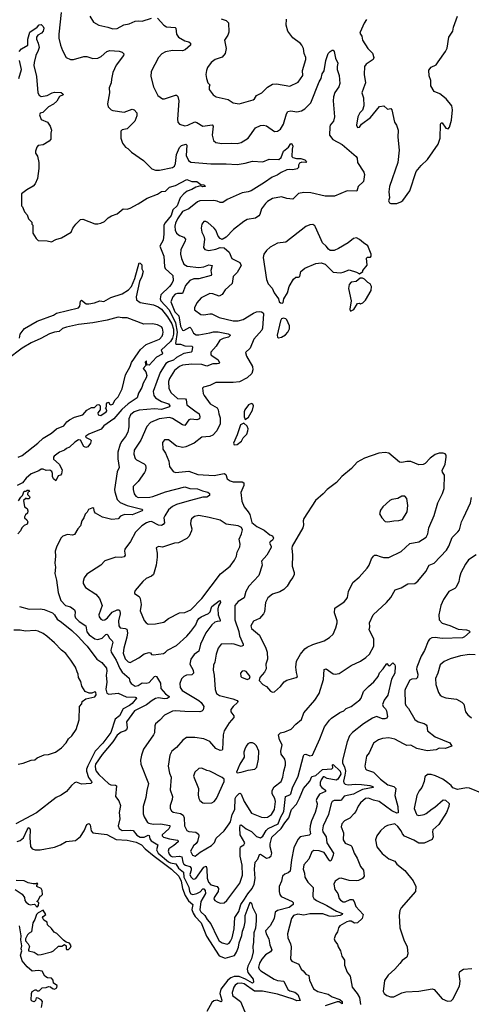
# Model space of a CAD drawing. Extents: x 2087054 to 2277909, y 548907 to 753496.
# Tile 416 of 444: x 2218571 to 2223043, y 703477 to 713229. Entities that reach past the tile are written whole.
import ezdxf

# ---------------------------------------------------------------- set-up
doc = ezdxf.new("R2010")
doc.units = 0

msp = doc.modelspace()

# ---------------------------------------------------------------- linework, layer by layer
at = {"layer": '0CON20XD'}
for points in [[(2218981.5, 713298.5), (2218957.9, 713085), (2218959.1, 713045), (2218975.6, 712975), (2218994.3, 712925), (2219032.5, 712855), (2219075, 712833.1), (2219105, 712835.6), (2219205.5, 712865.5), (2219235, 712864.4), (2219295, 712845.7), (2219345, 712846.9), (2219378.6, 712865), (2219435, 712912.5), (2219465, 712924.5), (2219555, 712918.6), (2219585.7, 712905.7), (2219601.7, 712891.7), (2219600, 712875), (2219525, 712777.5), (2219494.2, 712705), (2219480.3, 712639.7), (2219476.9, 712605), (2219456, 712555), (2219461.2, 712505), (2219440, 712395), (2219447, 712367), (2219476.1, 712336.1), (2219495, 712328), (2219605, 712312.9), (2219685, 712343.8), (2219705, 712336.2), (2219732, 712305), (2219732, 712275), (2219710, 712225), (2219635, 712149.2), (2219585, 712138), (2219572.5, 712125), (2219572.5, 712055), (2219590, 712005), (2219620, 711965), (2219643, 711953), (2219677, 711917), (2219796.7, 711835), (2219881.3, 711751.3), (2219915, 711738.6), (2219955, 711737.8), (2220085, 711764.4), (2220102.6, 711777.4), (2220113.8, 711805), (2220124.7, 711895), (2220155, 711961.9), (2220175, 711982.3), (2220215, 711994.3), (2220225.6, 711985), (2220219.6, 711885), (2220242.5, 711835), (2220265, 711818.1), (2220465, 711799.5), (2220615, 711800.7), (2220725, 711794.5), (2220805, 711807.1), (2220875, 711827.1), (2220978.3, 711821.7), (2221041.7, 711848.3), (2221136.5, 711843.5), (2221160, 711865), (2221184.4, 711925), (2221233.3, 711965), (2221255, 712003.3), (2221265, 711998.8), (2221276.2, 711975), (2221269.2, 711945), (2221266.7, 711875), (2221276.7, 711865), (2221313.4, 711853.4), (2221355, 711852.5), (2221395, 711841.2), (2221412.5, 711825), (2221405, 711813.8), (2221365, 711816.2), (2221343.2, 711806.8), (2221332.1, 711787.9), (2221331.4, 711765), (2221317.8, 711752.2), (2221275, 711741.3), (2221245, 711746.2), (2221215, 711740.9), (2221160.8, 711715), (2221122.1, 711687.9), (2221071.7, 711668.3), (2220995.8, 711615), (2220862, 711535), (2220833, 711523), (2220775.6, 711514.4), (2220625, 711447.9), (2220582.2, 711417.8), (2220555, 711416.9), (2220525, 711432.3), (2220495, 711438), (2220355, 711435.4), (2220331.4, 711425), (2220245, 711355.6), (2220185, 711328.2), (2220135, 711257.3), (2220113.5, 711215), (2220105.9, 711185), (2220111.1, 711145), (2220125.4, 711115), (2220152.4, 711092.4), (2220197.5, 711075), (2220212.2, 711055), (2220209.1, 711035), (2220166.1, 710953.9), (2220163.9, 710905), (2220173.1, 710863.1), (2220195, 710808.6), (2220228.1, 710788.1), (2220345, 710774.8), (2220395, 710781.2), (2220445, 710801.8), (2220476, 710795), (2220463.3, 710745), (2220469.6, 710705), (2220466, 710694), (2220345, 710660.8), (2220295, 710661.5), (2220256.2, 710645), (2220213.3, 710595), (2220185, 710516.5), (2220135, 710518.2), (2220110.5, 710509.5), (2220086.2, 710485), (2220067.1, 710435), (2220106.3, 710335), (2220146.4, 710295), (2220164, 710194), (2220182.9, 710152.9), (2220195, 710151.1), (2220255, 710183.3), (2220270.5, 710170.5), (2220293, 710123), (2220317.6, 710107.6), (2220346.5, 710106.5), (2220454.3, 710125.7), (2220491.8, 710138.2), (2220535, 710137.7), (2220637.1, 710117.1), (2220658, 710105), (2220639.2, 710085), (2220587.6, 710072.4), (2220554.1, 710055.9), (2220515.4, 709994.6), (2220464.2, 709935), (2220462.5, 709915), (2220468, 709905), (2220531.7, 709861.7), (2220550, 709835), (2220546.7, 709825), (2220525, 709819.1), (2220485, 709819.6), (2220425, 709798.5), (2220375, 709812), (2220275, 709817.8), (2220183.1, 709806.9), (2220155, 709794.6), (2220105, 709753.5), (2220055, 709675.6), (2220044.7, 709645), (2220046.9, 709575), (2220072, 709532), (2220135.3, 709475.3), (2220214.1, 709474.1), (2220220.8, 709465), (2220227.7, 709415), (2220306.9, 709355)], [(2218567.5, 712915), (2218589.2, 712940.8), (2218651.2, 712975), (2218653.1, 713035), (2218673.4, 713106.6), (2218743.3, 713155), (2218765, 713177.5), (2218785, 713180), (2218805, 713162.5), (2218810, 713145), (2218804.4, 713115), (2218786.9, 713095), (2218752, 713075), (2218737.5, 713055), (2218737.1, 713035), (2218755.7, 712995), (2218762.7, 712952.7), (2218755.4, 712925), (2218730, 712875), (2218713.1, 712805), (2218712.5, 712775), (2218737.1, 712665), (2218751.4, 712505), (2218765, 712481.2), (2218785, 712469.2), (2218845, 712477.5), (2218893.8, 712505), (2218915, 712510.4), (2218983.6, 712506.4), (2219000, 712495), (2219002.5, 712485), (2218965, 712466.7), (2218939.7, 712420.3), (2218906.3, 712393.7), (2218855, 712365.7), (2218821.8, 712328.2), (2218799.3, 712310.7), (2218775, 712303.3), (2218768.8, 712285), (2218785, 712240), (2218847.5, 712215), (2218873.8, 712175), (2218886.2, 712135), (2218880, 712105), (2218880, 712045), (2218862, 712025), (2218805, 711990.6), (2218755, 711981.2), (2218740, 711965), (2218727.5, 711925), (2218728.3, 711908.3), (2218746.4, 711876.4), (2218761.2, 711815), (2218761.2, 711755), (2218748, 711655), (2218725.7, 711604.3), (2218705, 711581.2), (2218642.5, 711545), (2218590, 711505), (2218590, 711385), (2218600, 711375), (2218620, 711325), (2218647, 711297), (2218660, 711255), (2218690, 711225), (2218690, 711205), (2218700, 711195), (2218700, 711115), (2218735, 711060), (2218755, 711042.5), (2218845, 711040), (2218885, 711030), (2218927.8, 711052.2), (2218985, 711067.9), (2219082, 711125), (2219098.8, 711165), (2219128, 711205), (2219175, 711251.2), (2219195, 711252), (2219315, 711206.9), (2219345, 711205.6), (2219375.5, 711214.5), (2219411.1, 711228.9), (2219448, 711265), (2219481.2, 711285), (2219535, 711304.3), (2219595, 711356), (2219635, 711352.5), (2219665, 711362.9), (2219745, 711404.5), (2219835, 711461.9), (2219935, 711499.2), (2219975, 711525.7), (2220015, 711529.4), (2220055, 711571.2), (2220115, 711585.8), (2220225, 711645.6), (2220276.1, 711626.1), (2220325, 711626), (2220365, 711597.5), (2220395, 711592), (2220405.7, 711585), (2220406.2, 711575), (2220385.5, 711574.5), (2220362.9, 711582.9), (2220315, 711570.7), (2220275, 711545.4), (2220229.1, 711530.9), (2220195.2, 711504.8), (2220160, 711465), (2220131.3, 711385), (2220088.6, 711345), (2220070.5, 711290.5), (2220011.7, 711218.3), (2219999.3, 711195), (2219999.2, 711105), (2219990.9, 711045), (2219960, 710985), (2219997.5, 710885), (2220004.5, 710785), (2220011.9, 710765), (2220087.5, 710695), (2220090.8, 710645), (2220077.3, 710615), (2220054.1, 710585), (2219968, 710502), (2219961.1, 710465), (2219970, 710445), (2220051, 710355), (2220115.2, 710225.2), (2220129.7, 710135), (2220115, 710020.8), (2220125, 710013.8), (2220165, 710015.4), (2220205, 709998.3), (2220278.1, 709995), (2220283.9, 709985), (2220276.5, 709943.5), (2220270, 709935), (2220253.3, 709933.3), (2220195, 709922.6), (2220125, 709882.9), (2220092.8, 709857.2), (2220045, 709840.2), (2220017, 709823), (2219963.9, 709735), (2219927.9, 709645), (2219893.8, 709545), (2219901.2, 709505), (2219916.7, 709485), (2219975, 709448.1), (2220045, 709424.6), (2220059.2, 709405), (2220053.3, 709395), (2219975, 709367.8), (2219905, 709374), (2219755, 709361.8), (2219705.7, 709345), (2219667.3, 709315), (2219653.1, 709275), (2219651.5, 709195), (2219640.9, 709145), (2219619.3, 709100.7), (2219581.2, 709055), (2219564.8, 709025.2), (2219544.7, 708945), (2219541.7, 708878.3), (2219555.8, 708795), (2219537.9, 708752.1), (2219510.4, 708575), (2219511.9, 708551.9), (2219535.6, 708475), (2219565.8, 708445.8), (2219635, 708417.3), (2219782, 708382), (2219787.5, 708375), (2219783.8, 708365), (2219685, 708325.8), (2219610.6, 708329.4), (2219570.2, 708309.8), (2219545, 708284.2), (2219485, 708279.5), (2219392.6, 708302.6), (2219322.5, 708342.5), (2219312.5, 708355), (2219306.4, 708386.4), (2219295, 708392.5), (2219285, 708390), (2219253.6, 708376.4), (2219239.3, 708350.7), (2219219.3, 708330.7), (2219206.2, 708295), (2219186.7, 708265), (2219173.8, 708215), (2219146.7, 708185), (2219115, 708130), (2219095, 708122.5), (2219045, 708131.4), (2218998, 708115), (2218980, 708095), (2218934.2, 708005), (2218923.8, 707965), (2218926.2, 707915), (2218918.8, 707845), (2218926.2, 707805), (2218920, 707745), (2218937.3, 707677.3), (2218951.5, 707555), (2218977.4, 707477.4), (2219024.3, 707425), (2219075, 707414.4), (2219115, 707384), (2219122.2, 707365), (2219118.1, 707325), (2219124.4, 707305), (2219158.9, 707268.9), (2219225.4, 707225), (2219236.3, 707165), (2219257.7, 707135), (2219315, 707097.5), (2219345, 707091.3), (2219387.7, 707102.3), (2219425, 707137.8), (2219435, 707141.4), (2219444.5, 707134.5), (2219458.9, 707105), (2219488, 707078), (2219494, 707065), (2219474.1, 706985), (2219475.9, 706965), (2219526.8, 706885), (2219564.3, 706804.3), (2219585, 706766.1), (2219655, 706705.7), (2219662.7, 706675), (2219675, 706655.7), (2219715, 706628.9), (2219743.8, 706635), (2219785, 706659.6), (2219825, 706658), (2219852.5, 706665), (2219905, 706723.3), (2219915, 706727.8), (2219925, 706723.1), (2219965, 706656), (2219968.4, 706605), (2220015, 706551.1), (2220052.9, 706525), (2220051.7, 706518.3), (2220031.2, 706505), (2220005, 706500.6), (2219945, 706510.9), (2219915, 706504.7), (2219883, 706487), (2219828.5, 706441.5), (2219707.7, 706385), (2219629.1, 706275), (2219635.4, 706214.6), (2219628.6, 706195), (2219615.3, 706184.7), (2219575, 706171.3), (2219535, 706141.4), (2219492.7, 706077.3), (2219388.5, 705951.5), (2219323.4, 705855), (2219317.9, 705835), (2219320.6, 705805), (2219328.7, 705785), (2219355, 705751.5), (2219455, 705661.5), (2219475, 705651.5), (2219518.6, 705648.6), (2219529.5, 705639.5), (2219520, 705535), (2219553.2, 705493.2), (2219569.4, 705445), (2219555.6, 705375), (2219563.5, 705315), (2219547.8, 705245), (2219555, 705219.2), (2219585, 705199.3), (2219665, 705201.7), (2219695, 705196.6), (2219731, 705151), (2219765, 705132.2), (2219805, 705132), (2219845, 705152.1), (2219855, 705149.2), (2219860.7, 705115), (2219872.4, 705095), (2219940.8, 705055), (2219924.8, 705005.2), (2219942, 704975), (2220045, 704888.4), (2220065, 704878.5), (2220118.3, 704868.3), (2220143.7, 704823.7), (2220191.7, 704785), (2220195.8, 704735), (2220246.4, 704636.4), (2220253, 704595), (2220265, 704572.4), (2220285, 704562.9), (2220325, 704574.4), (2220358, 704592), (2220385, 704621.5), (2220395, 704621.5), (2220408.6, 704605), (2220410.9, 704575), (2220364.8, 704495), (2220353.9, 704413.9), (2220365, 704392.5), (2220405.8, 704355.8), (2220428.6, 704315), (2220463.7, 704273.7), (2220525, 704140.5), (2220546.9, 704105), (2220575, 704083.9), (2220625, 704073.9), (2220646.7, 704083.3), (2220659.2, 704100.8), (2220675.3, 704135), (2220694.7, 704225), (2220702.9, 704335), (2220739.7, 704395), (2220761.2, 704465), (2220796.9, 704516.9), (2220829.4, 704570.6), (2220874.3, 704625), (2220893.9, 704665), (2220903.3, 704723.3), (2220896.1, 704815), (2220902.1, 704885), (2220927.8, 704915), (2220945, 704960), (2220955, 704964.2), (2221015, 704925.3), (2221040.6, 704929.4), (2221062.4, 704947.6), (2221069.3, 704975), (2221051.8, 705035), (2221049.9, 705065), (2221068.5, 705131.5), (2221161.1, 705218.9), (2221195, 705275.3), (2221236.3, 705323.7), (2221263.1, 705406.9), (2221310.9, 705459.1), (2221342.4, 705517.6), (2221380.5, 705615), (2221443, 705687), (2221465, 705734.2), (2221505, 705743.1), (2221571.1, 705801.1), (2221661.4, 705808.6), (2221671.2, 705818.8), (2221670, 705850), (2221675, 705852.5), (2221745, 705785.3), (2221750.3, 705755), (2221720.5, 705705), (2221705, 705696.9), (2221615, 705714.3), (2221585, 705730), (2221575, 705728.6), (2221555, 705699.4), (2221545.6, 705674.4), (2221547.8, 705645), (2221563.8, 705623.8), (2221598, 705598), (2221598.2, 705585), (2221541, 705559), (2221512.6, 705515), (2221508.2, 705495), (2221516.4, 705465), (2221514.5, 705435), (2221498.2, 705375), (2221460.9, 705295), (2221447, 705243), (2221445.2, 705205.2), (2221451.9, 705165), (2221438.1, 705151.9), (2221348, 705135), (2221325, 705108.6), (2221285.8, 705025), (2221261.3, 704908.7), (2221248.8, 704795), (2221229.1, 704779.1), (2221195, 704765.9), (2221174.7, 704745), (2221164.7, 704695.3), (2221141.8, 704645), (2221141.2, 704595), (2221147.3, 704565), (2221160.6, 704545), (2221268.8, 704495), (2221278, 704485), (2221278, 704465), (2221238.1, 704435), (2221124.8, 704405.2), (2221102.3, 704387.7), (2221092.3, 704325), (2221051.7, 704255), (2221004.6, 704205), (2221010.7, 704175), (2221038.5, 704125), (2221049.2, 704065), (2221067.8, 704015), (2221055, 703997.5), (2221005, 703966.2), (2220968.7, 703925), (2220945.4, 703885), (2220935.5, 703845), (2220941.1, 703825), (2220958.3, 703808.3), (2221091.9, 703725), (2221125, 703712.2), (2221185.3, 703705.3), (2221225, 703624.4), (2221245, 703609.6), (2221295, 703597.3), (2221324, 703575), (2221348.8, 703515), (2221315, 703509.6), (2221277.5, 703527.5), (2221125, 703578.6), (2220975, 703606.2), (2220895, 703605.2), (2220795, 703679.1), (2220763.3, 703686.7), (2220726.4, 703683.6), (2220705, 703666.7), (2220692.1, 703645), (2220674.6, 703595), (2220680, 703565), (2220756.7, 703505), (2220800.5, 703400.5)], [(2219266.7, 713265), (2219302.5, 713205), (2219355, 713173.8), (2219445.7, 713155.7), (2219495, 713137.1), (2219535, 713143.1), (2219603.4, 713176.6), (2219655, 713188.6), (2219715, 713214), (2219745, 713218.8), (2219785, 713213.3), (2219875, 713244.2)], [(2219935, 713243.8), (2220000, 713175), (2220025, 713157.5), (2220110.5, 713150.5), (2220116.2, 713145), (2220122.9, 713085), (2220142.5, 713055), (2220205, 713020.8), (2220245, 713008.8), (2220263.3, 712995), (2220261.2, 712975), (2220208.9, 712931.1), (2220185, 712921.9), (2220085, 712924.4), (2220015, 712911.9), (2219978.7, 712891.3), (2219944.5, 712855.5), (2219872.5, 712715), (2219868.8, 712665), (2219895.8, 712565), (2219937.7, 712477.7), (2219984.1, 712444.1), (2220005, 712444.2), (2220115, 712480.8), (2220125, 712480.8), (2220138.7, 712468.7), (2220145.6, 712425.6), (2220134.2, 712245), (2220138.8, 712215), (2220153.3, 712195), (2220205, 712178), (2220235, 712184), (2220305, 712215.7), (2220325, 712210.6), (2220385.5, 712175.5), (2220477.9, 712187.9), (2220485.6, 712175), (2220477.1, 712085), (2220491.7, 712031.7), (2220515, 712012.9), (2220573.2, 712003.2), (2220665, 712006.9), (2220725, 712001.9), (2220765, 712012.2), (2220834.6, 712055.4), (2220905, 712156.9), (2220955, 712180), (2220985, 712183.5), (2221015, 712177.8), (2221095, 712122.5), (2221125, 712124.3), (2221155, 712142.9), (2221184.2, 712194.2), (2221212.6, 712297.4), (2221225, 712318), (2221254.4, 712325.6), (2221315, 712314.5), (2221361.2, 712325), (2221395.7, 712345), (2221455.6, 712405), (2221535, 712613.3), (2221555.6, 712645), (2221567.2, 712692.8), (2221585, 712723.3), (2221602.2, 712825), (2221625, 712893.3), (2221644, 712915), (2221665, 712927.5), (2221675, 712927.5), (2221683.9, 712913.9), (2221698.3, 712848.3), (2221723, 712797), (2221714.1, 712765.9), (2221713.9, 712736.1), (2221734.2, 712675), (2221741.7, 712598.3), (2221730.8, 712565), (2221692.6, 712507.4), (2221677.8, 712465), (2221674, 712424), (2221688.6, 712265), (2221676.9, 712225), (2221645.8, 712185), (2221640.9, 712169.1), (2221639.4, 712085), (2221672.2, 712042.2), (2221765, 711991.8), (2221903.8, 711875), (2221913, 711857), (2221916.7, 711815), (2221978.3, 711718.3), (2221985.8, 711695), (2221975, 711627.5), (2221922.1, 711577.9), (2221908, 711532), (2221814.1, 711534.1), (2221687.5, 711482.5), (2221595, 711481.5), (2221455, 711512.3), (2221385, 711518.2), (2221333.3, 711506.7), (2221275, 711450), (2221215, 711457.5), (2221164.3, 711474.3), (2221075, 711458.6), (2221025, 711429.2), (2221005, 711408), (2220967.1, 711355), (2220950.5, 711299.5), (2220940, 711285), (2220905, 711262.2), (2220825, 711249.2), (2220789.1, 711230.9), (2220687.9, 711152.1), (2220615, 711073.3), (2220575, 711052.5), (2220555, 711060), (2220535.7, 711085.7), (2220514.2, 711145), (2220498, 711165), (2220435, 711218.8), (2220415, 711228.8), (2220395, 711228.8), (2220375, 711202.5), (2220367.1, 711165), (2220374.1, 711125.9), (2220394.4, 711085), (2220400, 711055), (2220391.7, 710971.7), (2220404.1, 710954.1), (2220445.7, 710944.3), (2220515, 710956), (2220555, 710972), (2220595, 710968.8), (2220646.3, 710926.3), (2220672.9, 710865), (2220750.6, 710825), (2220762.9, 710795), (2220724.1, 710725.9), (2220685.6, 710684.4), (2220674.4, 710615.6), (2220605, 710553.3), (2220574.6, 710505.4), (2220545, 710491.1), (2220485, 710513.1), (2220455, 710515.7), (2220367.6, 710472.4), (2220325.5, 710424.5), (2220303.8, 710375), (2220303.8, 710355), (2220365, 710309.5), (2220394.4, 710305.6), (2220455, 710316.9), (2220475, 710314.4), (2220545, 710277.5), (2220685, 710244.5), (2220735, 710244.6), (2220785, 710258.8), (2220885, 710322.9), (2220915, 710333.8), (2220945, 710338.9), (2220965, 710335.6), (2220982, 710325), (2220986.7, 710315), (2220974.7, 710175), (2220968.2, 710155), (2220888.2, 710065), (2220851.9, 709975), (2220808.8, 709931.2), (2220818.5, 709895), (2220877.1, 709795), (2220879.6, 709760.4), (2220868.6, 709725), (2220825, 709681.2), (2220748.9, 709641.1), (2220683.9, 709633.9), (2220515, 709636.9), (2220455, 709606.5), (2220390, 709590), (2220380.8, 709579.2), (2220387.3, 709527.3), (2220396.8, 709506.8), (2220458.1, 709425), (2220525, 709382.9), (2220535.5, 709365), (2220543.7, 709323.7), (2220556.9, 709286.9), (2220555.4, 709225), (2220523.1, 709156.9), (2220485, 709113.6), (2220455, 709101.5), (2220375.4, 709094.6), (2220300, 709035), (2220215, 708997.1), (2220187.9, 708992.1), (2220124.3, 709004.3), (2220045, 709066), (2220006.4, 709066.4), (2219985, 709040), (2219988.8, 708975), (2220014, 708934), (2220046.6, 708856.6), (2220055.8, 708805), (2220091.2, 708755), (2220112.5, 708742.5), (2220245, 708755.6), (2220335, 708725.6), (2220497.2, 708712.8), (2220595, 708734.4), (2220613.4, 708723.4), (2220625, 708680.8), (2220655, 708660), (2220685, 708651.1), (2220775, 708650), (2220790.8, 708640.8), (2220790, 708615), (2220759.5, 708545), (2220771, 708461), (2220793.3, 708403.3), (2220835, 708355.7), (2220849.5, 708329.5), (2220868.8, 708248.8), (2220918, 708208), (2220993.6, 708173.6), (2221047, 708127), (2221075, 708117.5), (2221085.8, 708095), (2221075.8, 708074.2), (2221052.3, 708057.7), (2221046.2, 708045), (2221062, 708015), (2221059.7, 708000.3), (2221018.8, 707925), (2220964.4, 707865), (2220971.2, 707825), (2220940, 707725), (2220840.6, 707619.4), (2220811.8, 707565), (2220795, 707504), (2220734.1, 707465.9), (2220701.4, 707425), (2220701.2, 707285), (2220740.2, 707170.2)], [(2220565, 713238.6), (2220615, 713220), (2220638.5, 713198.5), (2220643.5, 713106.5), (2220631.9, 713075), (2220600, 713025), (2220617.3, 712945), (2220606.5, 712895), (2220575, 712858), (2220506.7, 712835), (2220466.2, 712805), (2220430, 712755), (2220420.8, 712725), (2220415.8, 712685), (2220420.8, 712645), (2220433.3, 712605), (2220452.5, 712585), (2220445.8, 712564.2), (2220447.3, 712537.3), (2220486.7, 712485), (2220515.6, 712465.6), (2220635, 712438.8), (2220685, 712406.7), (2220745, 712396), (2220882.5, 712435), (2220897.5, 712445), (2220915, 712476.7), (2220967.5, 712505), (2221025, 712560), (2221075, 712588.8), (2221115, 712593.8), (2221245, 712569.2), (2221329.5, 712610.5), (2221375.8, 712675), (2221370, 712725), (2221404.4, 712835), (2221405.5, 712855), (2221389.4, 712895), (2221381.4, 712945), (2221366.4, 712976.4), (2221352.4, 712992.4), (2221275, 713047.5), (2221227.1, 713115), (2221208.6, 713175), (2221214.2, 713235)], [(2222005, 713230), (2221981.2, 713195), (2221942.9, 713105), (2221940.8, 713095), (2221958, 713065), (2221964.3, 713025), (2222018.1, 712945), (2222065.9, 712895.9), (2222078.2, 712855), (2222070, 712835), (2222000.6, 712789.4), (2221984.3, 712765), (2221981.1, 712685), (2221994.4, 712605), (2221975, 712551.2), (2221958.1, 712505), (2221975.8, 712455), (2221980, 712375), (2221965, 712332.5), (2221938.8, 712305), (2221920.8, 712265), (2221906.2, 712185), (2221915, 712160), (2221936.7, 712165), (2221956.1, 712193.9), (2222045, 712261.2), (2222135, 712370.6), (2222176.4, 712376.4), (2222213, 712343), (2222245, 712350), (2222256.4, 712336.4), (2222281.2, 712215), (2222303.3, 712185), (2222320, 712135), (2222316.2, 712065), (2222328, 711935), (2222314.2, 711815.8), (2222233.4, 711576.6), (2222227.1, 711525), (2222232, 711465), (2222224.1, 711434.1), (2222232.5, 711415), (2222245, 711406.7), (2222305, 711408.8), (2222345, 711423.8), (2222365, 711437.5), (2222433.3, 711535), (2222498.1, 711725), (2222545, 711784.2), (2222608.6, 711845), (2222715.4, 711994.6), (2222734.6, 712055.4), (2222736.7, 712195), (2222745, 712206.7), (2222755, 712206.7), (2222791.4, 712155), (2222815, 712146.2), (2222826.7, 712165), (2222847.5, 712235), (2222856.9, 712335), (2222849.2, 712375), (2222795.6, 712445.6), (2222730, 712495), (2222675, 712518), (2222642.9, 712575), (2222642.1, 712625), (2222625, 712672.5), (2222621.2, 712728.8), (2222645, 712757.5), (2222695, 712782.5), (2222715, 712812.5), (2222785.8, 712914.2), (2222802.3, 712947.7), (2222820.8, 713055), (2222861.2, 713115), (2222866, 713155), (2222905.8, 713265)], [(2218563.8, 712645), (2218590, 712735), (2218570.8, 712825)], [(2221175, 710422.5), (2221181.7, 710428.3), (2221186.7, 710465), (2221222.9, 710525), (2221238.9, 710585), (2221282.2, 710657.8), (2221305, 710680), (2221330.7, 710679.3), (2221343.9, 710686.1), (2221354, 710735), (2221395, 710769.2), (2221505, 710814), (2221555, 710819.2), (2221595, 710806), (2221610, 710795), (2221675, 710728.8), (2221747.7, 710722.3), (2221775, 710726.7), (2221835, 710752.5), (2221905, 710727.5), (2221935, 710710), (2221970, 710735), (2221970, 710745), (2222011.7, 710798.3), (2222005, 710867.5), (2222015, 710876.2), (2222045, 710877.5), (2222050, 710885), (2222050, 710905), (2222019.3, 710989.3), (2221975, 711017.5), (2221935, 711052.5), (2221905, 711066.7), (2221875, 711062.5), (2221822.5, 711017.5), (2221727.9, 710962.1), (2221683.9, 710943.9), (2221644.1, 710944.1), (2221627.5, 710955), (2221606.7, 710985), (2221569.5, 711019.5), (2221501.2, 711175), (2221495, 711186.7), (2221475, 711198.8), (2221445, 711196.2), (2221405, 711178.8), (2221205, 711026.2), (2221124.2, 711015.8), (2221050, 710975), (2221015.8, 710944.2), (2220987.5, 710905), (2220982, 710875), (2221014, 710655), (2221031.7, 710611.7), (2221069.7, 710569.7), (2221092, 710525), (2221134, 710465), (2221142, 710435), (2221155, 710424), (2221175, 710422.5)], [(2218570, 710075), (2218577.5, 710115), (2218606.2, 710155), (2218620.3, 710169.7), (2218745, 710243.1), (2218905, 710302.2), (2218937.2, 710322.8), (2219155, 710375.8), (2219167.8, 710392.2), (2219175, 710442.5), (2219185, 710452), (2219231.2, 710415), (2219255, 710413.6), (2219312.5, 710425), (2219363.9, 710443.9), (2219405, 710436.2), (2219475, 710475.7), (2219585, 710511.9), (2219647.4, 710552.6), (2219678.2, 710585), (2219710.5, 710665), (2219755, 710820), (2219765, 710818.8), (2219780.8, 710800.8), (2219780.7, 710760.7), (2219793.9, 710733.9), (2219780.8, 710685), (2219757.5, 710635), (2219723.5, 710485), (2219728.1, 710455), (2219765, 710427.1), (2219895, 710404.7), (2219943.3, 710385), (2219975, 710362.1), (2220035, 710285.3), (2220076.8, 710215), (2220093.7, 710165), (2220095.1, 710115), (2220085, 710075.3), (2220065, 710040.2), (2219970.8, 709955), (2219984.4, 709925), (2219982.5, 709915), (2219925.3, 709884.7), (2219855, 709807.5), (2219831.7, 709811.7), (2219828.3, 709848.3), (2219815, 709837.5), (2219820, 709805), (2219792.5, 709775), (2219821.7, 709741.7), (2219828.8, 709705), (2219825, 709682.5), (2219792.3, 709627.7), (2219782, 709585), (2219749.1, 709530.9), (2219732.9, 709485), (2219645.5, 709425), (2219581.1, 709368.9), (2219504.1, 709275), (2219404.6, 709205.4), (2219376.9, 709173.1), (2219257.5, 709125), (2219226.2, 709105), (2219222.3, 709092.3), (2219270.7, 709070.7), (2219279.3, 709059.3), (2219272.5, 709035), (2219245, 708997.5), (2219227, 708993), (2219205, 709000), (2219174.1, 709064.1), (2219155, 709067.3), (2219116, 709045), (2219064.5, 708995.5), (2219035, 708982), (2219016.4, 708963.6), (2218964.3, 708945), (2218913.1, 708905), (2218906, 708895), (2218906.7, 708875), (2218963.3, 708825), (2218991.7, 708771.7), (2218985, 708730), (2218975, 708718.8), (2218950.7, 708709.3), (2218928.3, 708661.7), (2218905, 708680), (2218897.5, 708705), (2218897.5, 708735), (2218888.8, 708755), (2218868.2, 708768.2), (2218835, 708762.9), (2218805, 708777.3), (2218785, 708777.9), (2218759.4, 708760.6), (2218685, 708729.1), (2218635, 708688.9), (2218600, 708640), (2218545, 708616.8)], [(2221855, 710344), (2221880.5, 710359.5), (2221915, 710417.5), (2221935, 710420), (2221947, 710413), (2221970, 710425), (2221995, 710450), (2222050, 710545), (2222055.9, 710585.9), (2222043, 710613), (2222017, 710627), (2221985, 710660), (2221965, 710670), (2221941.7, 710668.3), (2221903.9, 710636.1), (2221855, 710629.4), (2221832.5, 710605), (2221827.8, 710565), (2221851.8, 710445), (2221840.3, 710360.3), (2221845, 710346.7), (2221855, 710344)], [(2218555.8, 708895), (2218595, 708913.3), (2218750.8, 709035), (2218805, 709085.6), (2218885.5, 709134.5), (2218935, 709176.2), (2219007.5, 709205), (2219036.7, 709245), (2219065, 709266.2), (2219115, 709292.5), (2219196.1, 709313.9), (2219235, 709362.5), (2219283, 709387), (2219311.7, 709388.3), (2219337, 709413), (2219355, 709417.5), (2219367.5, 709405), (2219367.5, 709365), (2219346.7, 709335), (2219347.5, 709315), (2219375, 709309.4), (2219427.1, 709345), (2219433.8, 709355), (2219432.5, 709372.5), (2219420, 709385), (2219430, 709395), (2219430, 709425), (2219441.7, 709438.3), (2219455, 709440), (2219461.7, 709421.7), (2219473.3, 709413.3), (2219495, 709422), (2219515.7, 709464.3), (2219545, 709492), (2219585, 709573.3), (2219618.2, 709711.8), (2219665, 709794.2), (2219677.7, 709832.3), (2219745, 709930), (2219768.2, 709961.8), (2219825, 710010.8), (2219956.9, 710065), (2219981.9, 710095), (2219990, 710115), (2219993.1, 710135), (2219984.4, 710174.4), (2219975, 710187.5), (2219936.9, 710206.9), (2219885, 710215.7), (2219801.7, 710211.7), (2219635, 710276.2), (2219585, 710275.7), (2219545, 710283.2), (2219438.1, 710251.9), (2219296.6, 710226.6), (2219155, 710210), (2219035, 710183.5), (2218995, 710168.9), (2218960.8, 710139.2), (2218915, 710133.3), (2218865, 710117.5), (2218779.4, 710070.6), (2218685, 710027.1), (2218595, 709974.1), (2218295, 709751.8)], [(2221135, 710076.7), (2221165, 710083.8), (2221201.7, 710108.3), (2221226.4, 710133.6), (2221243, 710167), (2221243.3, 710195), (2221216.2, 710255), (2221205, 710266.7), (2221185, 710273.3), (2221165, 710266.7), (2221155, 710246.7), (2221120.8, 710105), (2221123.3, 710085), (2221135, 710076.7)], [(2220805, 709270), (2220836.4, 709293.6), (2220875, 709360), (2220886.7, 709405), (2220879.3, 709419.3), (2220866.7, 709426.7), (2220837, 709413), (2220800, 709365), (2220793.3, 709345), (2220793.3, 709295), (2220805, 709270)], [(2220306.9, 709355), (2220347.3, 709325), (2220355.6, 709294.4), (2220353.3, 709276.7), (2220325, 709266.2), (2220265, 709270.9), (2220245, 709266.2), (2220205, 709209.4), (2220185, 709214.5), (2220085, 709279.6), (2220055, 709287.8), (2219953, 709277), (2219865, 709239.4), (2219828.9, 709201.1), (2219770, 709065), (2219705, 708966), (2219702.5, 708925), (2219714, 708884), (2219729.1, 708869.1), (2219805, 708828.5), (2219816.7, 708815), (2219821.8, 708795), (2219817.9, 708765), (2219808.2, 708745), (2219744.1, 708655.9), (2219695.7, 708605), (2219695.7, 708575), (2219705.8, 708534.2), (2219719.8, 708509.8), (2219745, 708497.7), (2219859.7, 708499.7), (2219891.2, 708505), (2220015, 708553.4), (2220205, 708601.4), (2220256.3, 708586.3), (2220332.9, 708582.9), (2220380.9, 708560.9), (2220435, 708547.7), (2220451.4, 708535), (2220450, 708515), (2220425, 708500), (2220385, 708499.1), (2220225, 708457.7), (2220125, 708427.1), (2220085, 708407.5), (2220046.4, 708375), (2220007.3, 708315), (2219999.5, 708295), (2220004.4, 708245.6), (2219992.7, 708227.3), (2219975, 708218.5), (2219945, 708221.3), (2219875, 708257.1), (2219855, 708256.4), (2219826, 708244), (2219780, 708215), (2219717.6, 708152.4), (2219669.1, 708060.9), (2219611.1, 707985), (2219607.5, 707965), (2219614.4, 707925), (2219605, 707908.6), (2219575, 707900.5), (2219523.4, 707906.6), (2219415, 707870), (2219375, 707825.8), (2219235, 707735.8), (2219209.7, 707700.3), (2219198.6, 707665), (2219200, 707645), (2219223.7, 707603.7), (2219325, 707540), (2219362.9, 707495), (2219386.9, 707425), (2219354.3, 707335), (2219358.6, 707315), (2219375, 707292.5), (2219395, 707281.4), (2219415, 707284.5), (2219441.8, 707305), (2219487.8, 707362.2), (2219535, 707383.3), (2219553.8, 707383.8), (2219564.4, 707375), (2219565.4, 707345), (2219549.7, 707275), (2219553.8, 707225), (2219566.1, 707206.1), (2219615, 707199.1), (2219630.6, 707190.6), (2219639.4, 707155), (2219633.8, 707113.8), (2219602.3, 707005), (2219596.9, 706955), (2219615, 706897.1), (2219645, 706868.6), (2219665, 706863.6), (2219751.9, 706908.1), (2219805, 706948.1), (2219855, 706960), (2219865, 706957.5), (2219875, 706941.2), (2219895, 706937.5), (2219995, 706951.3), (2220015, 706962.9), (2220035, 706985.5), (2220125, 707028.9), (2220225, 707122.9), (2220265, 707169.6), (2220315.9, 707234.1), (2220328.3, 707271.7), (2220345, 707296.4), (2220369.4, 707315), (2220441.9, 707348.1), (2220455.9, 707364.1), (2220475, 707418.1), (2220545, 707472.7), (2220556.4, 707476.4), (2220560, 707455), (2220538.3, 707421.7), (2220531.6, 707395), (2220537.3, 707335), (2220557.6, 707282.4), (2220555, 707273.1), (2220525, 707269.6), (2220505, 707261.9), (2220474, 707236), (2220415, 707154.6), (2220360.2, 707045), (2220346.1, 706975), (2220297.3, 706942.7), (2220265.9, 706895), (2220254.7, 706845), (2220290.4, 706785), (2220291.2, 706755), (2220275, 706739.6), (2220223.8, 706736.2), (2220195.4, 706724.6), (2220175, 706700), (2220158.6, 706655), (2220161.9, 706615), (2220180, 706585), (2220345, 706485.9), (2220367.7, 706465), (2220393.5, 706425), (2220387.9, 706392.1), (2220375, 706380), (2220355, 706374.4), (2220205, 706376.7), (2220115, 706384.5), (2220085, 706380.5), (2220005, 706341.1), (2219958.8, 706291.2), (2219916, 706255), (2219909.2, 706235), (2219905.5, 706165), (2219897.8, 706145), (2219798.6, 706005), (2219775.8, 705945), (2219768, 705895), (2219772, 705855), (2219847, 705663), (2219830, 705595), (2219821.4, 705525), (2219794.4, 705435), (2219793.2, 705363.2), (2219802.2, 705332.2), (2219837.9, 705277.9), (2219849.6, 705269.6), (2219892.2, 705262.2), (2219965, 705264.4), (2220057.6, 705247.6), (2220059.6, 705235), (2220048.6, 705215), (2219983.4, 705156.6), (2219981.5, 705145), (2219995, 705133.5), (2220056, 705116), (2220135, 705103.5), (2220142.1, 705095), (2220139.3, 705085), (2220098, 705048), (2220049.3, 705015), (2220042.9, 704995), (2220050.7, 704965), (2220065, 704946.9), (2220085, 704937.4), (2220155, 704945.2), (2220177.9, 704937.9), (2220185.5, 704885.5), (2220196.2, 704866.2), (2220213.4, 704853.4), (2220255, 704840.8), (2220269.6, 704825), (2220269.4, 704805), (2220255, 704763.3), (2220265, 704737.9), (2220285, 704719.6), (2220295, 704715.4), (2220315, 704722.1), (2220395, 704834.4), (2220416.2, 704846.2), (2220425.7, 704815.7), (2220428.3, 704725), (2220441.3, 704685), (2220465, 704659.5), (2220525, 704642.3), (2220540, 704625), (2220537.1, 704592.9), (2220495.8, 704535), (2220495, 704522.5), (2220505, 704506.2), (2220525, 704491.2), (2220557.7, 704477.7), (2220595, 704482), (2220620.8, 704505), (2220750, 704675), (2220778.8, 704755), (2220775.4, 704855), (2220768.8, 704885), (2220754.4, 704945), (2220752.9, 705015), (2220756.9, 705035), (2220792.2, 705057.8), (2220799.1, 705075), (2220755.3, 705155), (2220750, 705225), (2220755, 705252), (2220765, 705254.2), (2220813.3, 705213.3), (2220867.1, 705187.1), (2220915, 705137.1), (2220955, 705126.2), (2220979.6, 705140.4), (2221012.4, 705197.6), (2221031.7, 705218.3), (2221130.8, 705265), (2221153.6, 705326.4), (2221187.4, 705385), (2221203.1, 705535), (2221245, 705550.6), (2221255, 705560), (2221270.9, 705619.1), (2221329.3, 705735), (2221381.5, 705938.5), (2221388.1, 705951.9), (2221406.2, 705955), (2221445, 705939.1), (2221470, 705945), (2221543, 706105), (2221588.4, 706225), (2221637.6, 706292.4), (2221657.9, 706312.1), (2221742.2, 706367.8), (2221780, 706385), (2221805, 706405.8), (2221855, 706426.2), (2221937.6, 706492.4), (2221950.9, 706509.1), (2221975.8, 706574.2), (2222025, 706625.6), (2222079.3, 706670.7), (2222120.5, 706725), (2222135, 706760), (2222170.6, 706799.4), (2222205, 706852.5), (2222221.7, 706831.7), (2222235, 706830), (2222265, 706860), (2222285, 706840), (2222289.2, 706825), (2222285.6, 706755), (2222254.2, 706695.8), (2222215, 706538.8), (2222180.7, 706489.3), (2222163.1, 706445), (2222169.2, 706425), (2222192.8, 706402.8), (2222202.2, 706385), (2222214.1, 706325.9), (2222208, 706312), (2222185.7, 706304.3), (2222165, 706305.7), (2222105, 706327.8), (2222065, 706311.8), (2221973.9, 706256.1), (2221865, 706170), (2221837.5, 706135), (2221815.4, 706075), (2221766.2, 705895), (2221768.8, 705865), (2221787.1, 705827.1), (2221795.7, 705785.7), (2221792.3, 705745), (2221776.7, 705686.7), (2221780.5, 705670.5), (2221795, 705657.1), (2221825, 705648.9), (2221895, 705657.5), (2221955, 705655.2), (2222037.5, 705645), (2222069.2, 705635), (2222070, 705625), (2221965, 705604.8), (2221912.1, 705577.9), (2221875, 705558.8), (2221785, 705539.1), (2221755, 705499.4), (2221745.4, 705494.6), (2221683.6, 705496.4), (2221665.8, 705484.2), (2221655.3, 705464.8), (2221627.5, 705355), (2221575.3, 705245), (2221568, 705205), (2221572.7, 705185), (2221606.9, 705135), (2221613.9, 705075), (2221676.9, 704975), (2221676.6, 704955), (2221655, 704901.2), (2221645, 704895.8), (2221635, 704904.2), (2221585, 704979.1), (2221535, 704996.5), (2221485, 705000.6), (2221463.3, 704986.7), (2221435.5, 704915), (2221385, 704858.8), (2221379.1, 704815), (2221392.9, 704775), (2221396.1, 704736.1), (2221425.7, 704685.7), (2221477.5, 704635), (2221473.5, 704545), (2221482.2, 704525), (2221509.4, 704505), (2221613.1, 704455), (2221709.4, 704399.4), (2221769.2, 704375), (2221765.7, 704365), (2221745, 704357.2), (2221675, 704345.2), (2221635, 704348.2), (2221574.4, 704374.4), (2221445, 704373.5), (2221385, 704360.5), (2221325, 704367.9), (2221284, 704356), (2221263.3, 704325), (2221221.9, 704175), (2221227.1, 704135), (2221253.3, 704075), (2221260, 704045), (2221252.9, 703922.9), (2221264.3, 703904.3), (2221335.7, 703875.7), (2221360, 703825), (2221379.7, 703809.7), (2221405, 703776), (2221433.3, 703763.3), (2221440, 703715), (2221479.6, 703629.6), (2221521.9, 703601.9), (2221626.9, 703576.9), (2221665, 703550), (2221740.8, 703525), (2221765, 703503.8), (2221765, 703482.9), (2221735, 703500.4), (2221715, 703500.3), (2221595, 703461.1)], [(2220695, 709017.5), (2220725, 709022.5), (2220767.5, 709055), (2220783.9, 709086.1), (2220820, 709125), (2220831.2, 709155), (2220833.8, 709175), (2220823.6, 709203.6), (2220791.7, 709231.7), (2220757.5, 709215), (2220723.9, 709116.1), (2220687.5, 709035), (2220695, 709017.5)], [(2221075, 706567.5), (2221095, 706570), (2221152.5, 706625), (2221189.3, 706670.7), (2221215, 706686.7), (2221310, 706715), (2221322.5, 706725), (2221311.7, 706761.7), (2221306.2, 706815), (2221312.5, 706875), (2221351.4, 706945), (2221393.7, 706996.3), (2221416.6, 707013.4), (2221475, 707040), (2221585, 707077.1), (2221639.1, 707110.9), (2221675, 707143.3), (2221702.5, 707205), (2221716.2, 707255), (2221716, 707275), (2221688, 707355), (2221690.3, 707399.7), (2221785, 707464.2), (2221805.5, 707484.5), (2221815.7, 707505), (2221827.5, 707565), (2221870, 707655), (2221933.2, 707706.8), (2222013.4, 707796.6), (2222030.8, 707825), (2222055, 707890), (2222075, 707916.7), (2222085, 707926), (2222103.9, 707926.1), (2222140.8, 707910.8), (2222175, 707902.5), (2222226.8, 707903.2), (2222348.6, 707961.4), (2222435, 708040.6), (2222525, 708058.6), (2222595, 708104), (2222612.2, 708135), (2222621.1, 708195), (2222675, 708316.7), (2222712.2, 708445), (2222757.5, 708535), (2222773.1, 708585), (2222776.4, 708716.4), (2222756.6, 708746.6), (2222752.9, 708765), (2222782.5, 708825), (2222793.8, 708895), (2222793.8, 708915), (2222785, 708930), (2222765, 708936.2), (2222725, 708936.2), (2222685, 708921.2), (2222635, 708886.2), (2222587.3, 708832.7), (2222565, 708823.3), (2222525, 708820), (2222444.1, 708854.1), (2222405, 708854.2), (2222355, 708842), (2222332.5, 708845), (2222225, 708933.8), (2222191.7, 708941.7), (2222126.4, 708936.4), (2221985, 708885.5), (2221914.3, 708845), (2221855.8, 708785), (2221760.8, 708705), (2221708, 708645), (2221615, 708574.4), (2221577.8, 708532.2), (2221501.1, 708465), (2221385, 708288.8), (2221376.9, 708265), (2221380.5, 708225), (2221374.4, 708195), (2221270.4, 708015), (2221265.4, 707994.6), (2221271.2, 707925), (2221268.9, 707815), (2221289.2, 707755), (2221287.5, 707735), (2221275.7, 707704.3), (2221251.2, 707675), (2221220.5, 707619.5), (2221185.7, 707584.3), (2221147.3, 707562.7), (2221075, 707539.2), (2221028.9, 707501.1), (2221004.5, 707455), (2220994.3, 707365), (2220985.7, 707345), (2220945, 707299.2), (2220885, 707272), (2220859.2, 707225), (2220867.9, 707197.9), (2220945, 707134), (2221010, 707005), (2221023.1, 706965), (2221024.2, 706895), (2221008.8, 706845), (2221010.5, 706799.5), (2220994.1, 706765.9), (2220947.5, 706715), (2220942.5, 706685), (2220977.5, 706645), (2221013.9, 706623.9), (2221055, 706577.5), (2221075, 706567.5)], [(2218558.3, 708461.7), (2218581.7, 708498.3), (2218600, 708515), (2218615, 708560), (2218635, 708560), (2218645, 708570), (2218658.3, 708568.3), (2218670, 708555), (2218651.7, 708548.3), (2218650, 708525), (2218670, 708505), (2218672.5, 708495), (2218665, 708482.5), (2218643, 708483), (2218635, 708490), (2218610, 708465), (2218620, 708405), (2218645, 708387.5), (2218653.3, 708365), (2218648.3, 708341.7), (2218630, 708325), (2218620, 708305), (2218620, 708295), (2218642.5, 708275), (2218651.2, 708255), (2218645, 708232.5), (2218615, 708217.5), (2218592.5, 708195), (2218580, 708165), (2218552.5, 708135)], [(2220740.2, 707170.2), (2220747.9, 707125), (2220785.6, 707045), (2220785, 707030), (2220765, 707021.1), (2220695, 707043.9), (2220665, 707047.7), (2220566.2, 707043.8), (2220537.1, 707002.9), (2220515.6, 706945), (2220502.9, 706865), (2220491.4, 706835), (2220487.5, 706785), (2220496.8, 706736.8), (2220506, 706595), (2220521.2, 706555), (2220550, 706535), (2220682.2, 706502.2), (2220725.3, 706485.3), (2220731.4, 706475), (2220728.1, 706465), (2220684.4, 706425), (2220661.9, 706395), (2220663.1, 706375), (2220691.4, 706335), (2220691.7, 706318.3), (2220644.7, 706265.3), (2220594.6, 706185.4), (2220584.5, 706145), (2220579.1, 706000.9), (2220575, 705993.3), (2220555, 705990), (2220515, 706010), (2220455, 706080.6), (2220395, 706106.9), (2220305, 706120), (2220221.7, 706118.3), (2220187.3, 706092.7), (2220125, 706021.2), (2220076.7, 705985), (2220057.3, 705942.7), (2220043.1, 705835), (2220055.6, 705765), (2220070, 705725), (2220061.4, 705601.4), (2220084.4, 705535), (2220081.1, 705505), (2220061.9, 705445), (2220060.8, 705415), (2220073, 705393), (2220090.9, 705380.9), (2220165, 705367.6), (2220189.9, 705349.9), (2220199.7, 705325), (2220203.3, 705243.3), (2220227.3, 705197.3), (2220245, 705188.6), (2220315, 705182), (2220342.1, 705162.1), (2220345.4, 705145), (2220331.1, 705088.9), (2220319.7, 705070.3), (2220291.4, 705045), (2220264.2, 704995), (2220283.1, 704953.1), (2220310, 704945), (2220357.9, 704982.1), (2220471.2, 705048.8), (2220499.7, 705080.3), (2220516.3, 705123.7), (2220597.1, 705195), (2220646.9, 705263.1), (2220657.2, 705282.8), (2220673.9, 705356.1), (2220700.8, 705405), (2220705.9, 705515), (2220715.4, 705535), (2220745, 705564.4), (2220755, 705567.1), (2220765, 705557.5), (2220794.1, 705485), (2220865, 705369.4), (2220965, 705331.5), (2220995, 705326.2), (2221025, 705330.8), (2221065, 705358.2), (2221093.2, 705405), (2221104.7, 705485), (2221098.9, 705515), (2221072.3, 705562.3), (2221071.2, 705595), (2221091, 705629), (2221161.3, 705685), (2221176.8, 705725), (2221185.3, 705784.7), (2221203.5, 705845), (2221204.4, 705875), (2221195.6, 705905), (2221159.5, 705955), (2221157.8, 705985), (2221170.6, 706045), (2221144.5, 706095), (2221135, 706146.7), (2221153, 706167), (2221196.7, 706175), (2221258.2, 706201.8), (2221305, 706252.5), (2221363, 706297), (2221384, 706365), (2221495, 706490), (2221535.8, 706555), (2221580.8, 706695), (2221587.5, 706792.5), (2221605, 706799.2), (2221675, 706750), (2221695, 706746.7), (2221735, 706754.4), (2221855, 706833.1), (2221945, 706876.7), (2221997.9, 706912.1), (2222034.6, 706945.4), (2222078.1, 707025), (2222076.9, 707095), (2222032, 707185), (2222038, 707215), (2222036.2, 707255), (2222072, 707335), (2222203.8, 707455), (2222245.4, 707504.6), (2222289.5, 707580.5), (2222347.2, 707602.8), (2222415, 707640), (2222485, 707645.7), (2222515, 707669.2), (2222591.1, 707765), (2222625.5, 707824.5), (2222675, 707845.8), (2222795.7, 707975), (2222820, 708015), (2222855, 708101.2), (2222910, 708155), (2222925, 708177.5), (2222945.8, 708255), (2222965, 708293.8), (2223036.2, 708445), (2223043.9, 708496.1)], [(2222215, 708256), (2222275, 708264.2), (2222325, 708267.5), (2222360.5, 708279.5), (2222409.2, 708355), (2222415.7, 708415.7), (2222403.8, 708485), (2222385, 708508.8), (2222355, 708508.8), (2222315, 708486.7), (2222255, 708476.2), (2222235, 708466), (2222166.2, 708405), (2222145, 708372.5), (2222134.1, 708334.1), (2222155.9, 708295.9), (2222190, 708260), (2222215, 708256)], [(2219845, 707241.4), (2219915, 707244.3), (2219997.6, 707262.4), (2220045, 707297.1), (2220155, 707352.5), (2220205, 707356), (2220266.9, 707385), (2220375.4, 707494.6), (2220558.7, 707741.3), (2220654, 707815), (2220698.1, 707875), (2220717.1, 707915), (2220725, 707953.3), (2220752.7, 708007.3), (2220755.8, 708035), (2220745.7, 708085), (2220768, 708135), (2220776.2, 708175), (2220768.3, 708198.3), (2220735, 708216.2), (2220615, 708232.9), (2220555, 708270.9), (2220447.3, 708297.3), (2220345, 708318.9), (2220301.7, 708308.3), (2220273.8, 708285), (2220266.2, 708265), (2220261.2, 708235), (2220275.5, 708185.5), (2220273.3, 708165), (2220249.4, 708115), (2220225, 708090), (2220145, 708045.8), (2220105, 708045.6), (2219985, 708004.4), (2219945, 708010), (2219923.2, 707996.8), (2219932.7, 707945), (2219932.5, 707905), (2219922.5, 707825), (2219896.7, 707735), (2219875, 707716.2), (2219825, 707694), (2219789.2, 707665), (2219716.2, 707575), (2219706.7, 707555), (2219707.5, 707545), (2219753.8, 707515), (2219764.3, 707495), (2219772.9, 707435), (2219763.1, 707375), (2219805, 707278), (2219825, 707254), (2219845, 707241.4)], [(2223091.1, 707928.9), (2223015, 707877.3), (2222984.4, 707835), (2222939.1, 707750.9), (2222924.7, 707705.3), (2222920, 707665), (2222892.8, 707607.3), (2222881.4, 707595), (2222820.8, 707565), (2222767.1, 707485), (2222741.1, 707425), (2222721.4, 707335), (2222724.4, 707285), (2222755, 707252.5), (2222830.2, 707230.2), (2222912.3, 707192.3), (2222995, 707185.5), (2223023.3, 707175), (2223033.3, 707165), (2222974.5, 707115.5), (2222955, 707107.5), (2222755, 707100.2), (2222685, 707110.3), (2222652.3, 707107.7), (2222627.9, 707092.1), (2222614.4, 707075), (2222578.1, 706981.9), (2222547.1, 706925), (2222502.1, 706815), (2222500, 706795), (2222512.9, 706745), (2222511.4, 706715), (2222498.3, 706701.7), (2222455, 706698.5), (2222435, 706685.7), (2222390.6, 706605), (2222385.6, 706584.4), (2222388.1, 706455), (2222395.6, 706435), (2222420.6, 706405), (2222485, 706298.6), (2222516, 706275), (2222575, 706257.5), (2222595.8, 706245), (2222602.9, 706235), (2222610.8, 706185), (2222686.2, 706126.2), (2222828.8, 706065), (2222850, 706035), (2222785, 706010), (2222725, 706013.3), (2222695, 705996.2), (2222605, 705985.6), (2222505, 706010.5), (2222445, 706044.2), (2222405, 706040.5), (2222371.4, 706055), (2222285, 706102.2), (2222225, 706114.4), (2222165, 706110), (2222124.5, 706095.5), (2222075, 706063.3), (2222031.2, 705968.8), (2222006.2, 705935), (2221988.8, 705835), (2221995, 705807.5), (2222005, 705798), (2222075, 705774.4), (2222145, 705705.6), (2222215, 705650), (2222275, 705633.1), (2222294.2, 705615), (2222285.4, 705545), (2222315.4, 705435), (2222317.6, 705372.4), (2222305, 705370), (2222255, 705392.4), (2222130, 705485), (2222075, 705499.1), (2222025, 705520), (2221995, 705514.3), (2221946.9, 705473.1), (2221921.7, 705438.3), (2221899.4, 705385), (2221884.3, 705365), (2221838.9, 705321.1), (2221785.8, 705295), (2221760.6, 705265), (2221755.6, 705235), (2221776.7, 705175), (2221774.4, 705105), (2221795, 705073.1), (2221850.5, 705050.5), (2221860.9, 705040.9), (2221883.4, 704973.4), (2221912.5, 704925), (2221945, 704841.2), (2221975.8, 704805), (2221981.2, 704745), (2221965, 704721.2), (2221925, 704702), (2221905, 704699.2), (2221835, 704703.3), (2221755, 704724.5), (2221735, 704722.5), (2221695.3, 704694.7), (2221681.8, 704665), (2221693.2, 704615), (2221721.9, 704575), (2221734.2, 704525), (2221746.7, 704506.7), (2221772.8, 704492.8), (2221795, 704490.9), (2221845, 704513.3), (2221865, 704514.4), (2221882.2, 704495), (2221900, 704445), (2221973.5, 704365), (2221962.2, 704325), (2221915, 704284.1), (2221885, 704279.1), (2221855, 704298.5), (2221835, 704301.2), (2221812, 704295), (2221740.5, 704255), (2221726.5, 704235), (2221718.9, 704195), (2221697.1, 704165), (2221686.7, 704125), (2221693.3, 704105), (2221719.5, 704069.5), (2221723.8, 704045), (2221748, 704005), (2221762.5, 703955), (2221787.5, 703915), (2221786, 703865), (2221814, 703795), (2221844.4, 703754.4), (2221864, 703645), (2221914.3, 703585), (2221935.6, 703545), (2221944.5, 703475)], [(2218568.3, 707418.3), (2218665, 707390), (2218775, 707394.2), (2218815, 707386.9), (2218895, 707353.1), (2218915.5, 707335), (2218941.3, 707291.3), (2218985, 707262.9), (2219087.9, 707177.9), (2219151.1, 707121.1), (2219216.5, 707046.5)], [(2218555, 705853.8), (2218605, 705863.8), (2218685, 705893.3), (2218721.7, 705898.3), (2218743, 705917), (2218815, 705947.5), (2218855, 705952.5), (2218925, 705973.3), (2218983.9, 706016.1), (2219030, 706065), (2219055, 706107.5), (2219086.7, 706135), (2219131.7, 706198.3), (2219160.8, 706295), (2219164.1, 706425.9), (2219186.1, 706453.9), (2219190, 706475), (2219226.6, 706503.4), (2219315, 706523.1), (2219329.6, 706540.4), (2219325, 706567.1), (2219315, 706570), (2219285, 706558.6), (2219257.7, 706557.7), (2219220, 706575), (2219188.3, 706628.3), (2219176.7, 706675), (2219152.7, 706712.7), (2219149.2, 706745), (2219139.1, 706769.1), (2219122.5, 706815), (2219079.4, 706885), (2219029.8, 706949.8), (2218984.3, 706985), (2218916.3, 707056.3), (2218841.5, 707121.5), (2218805, 707147.8), (2218755, 707171.9), (2218725, 707178.2), (2218628.9, 707171.1), (2218575, 707182.8), (2218515, 707181.3)], [(2219216.5, 707046.5), (2219240, 707025), (2219333.6, 706893.6), (2219385, 706863.3), (2219430, 706805), (2219433, 706777), (2219426.7, 706735), (2219435.7, 706665.7), (2219423.2, 706596.8), (2219435, 706558.2), (2219455, 706548.9), (2219545, 706558.9), (2219625, 706520.6), (2219715, 706520), (2219726.2, 706515), (2219727.3, 706507.3), (2219684.5, 706455), (2219660, 706435), (2219595.7, 706404.3), (2219558.1, 706335), (2219518.2, 706301.8), (2219475, 706169.4), (2219395, 706061.8), (2219317.1, 705982.9), (2219245, 705840), (2219231.8, 705805), (2219232.4, 705785), (2219252.8, 705722.7), (2219281.9, 705685), (2219284.2, 705675), (2219276.2, 705665), (2219185, 705657.9), (2219135, 705675.5), (2219115, 705670), (2219082.9, 705645), (2219035.4, 705584.6), (2218982.1, 705547.9), (2218933.8, 705525), (2218737.6, 705372.4), (2218532.5, 705265)], [(2223082.3, 706937.7), (2223025, 706940), (2222935, 706928), (2222835, 706898), (2222775, 706872), (2222735, 706840), (2222710.8, 706755), (2222688.9, 706705), (2222692.2, 706645), (2222719.2, 706565), (2222735, 706538.8), (2222755, 706524), (2222790.9, 706510.9), (2222895, 706499.2), (2222950.8, 706470.8), (2222968.8, 706448.8), (2222986.2, 706375), (2223010, 706345), (2223043.6, 706313.6)], [(2220825, 706693.8), (2220847.5, 706705), (2220853.3, 706725), (2220813.6, 706773.6), (2220795, 706780), (2220775, 706776.7), (2220758.8, 706755), (2220760, 706725), (2220766.4, 706716.4), (2220825, 706693.8)], [(2220725, 705770), (2220765, 705774.3), (2220835, 705795.7), (2220900, 705805), (2220920, 705825), (2220936.8, 705903.2), (2220940, 705985), (2220915.6, 706035.6), (2220895.6, 706055.6), (2220875, 706066), (2220850, 706065), (2220830, 706055), (2220813.8, 706035), (2220801.2, 706005), (2220791.2, 705975), (2220794, 705925), (2220750, 705855), (2220717.5, 705775), (2220725, 705770)], [(2220405, 705468.8), (2220475, 705473.8), (2220495.7, 705484.3), (2220520, 705515), (2220596, 705685), (2220596.7, 705705), (2220575, 705724), (2220455, 705784.3), (2220425, 705790.8), (2220375.6, 705815.6), (2220345, 705811.4), (2220306, 705775), (2220292, 705735), (2220340.6, 705615), (2220337.3, 705547.3), (2220344.2, 705514.2), (2220355, 705496.7), (2220385, 705473.8), (2220405, 705468.8)], [(2223155, 705565.8), (2223025, 705617.1), (2222995, 705620), (2222905, 705603.3), (2222861.2, 705621.2), (2222843.3, 705645), (2222809.1, 705669.1), (2222760, 705705), (2222688.7, 705738.7), (2222644.3, 705754.3), (2222608.3, 705751.7), (2222581.7, 705728.3), (2222577.5, 705685), (2222554.2, 705625), (2222527.4, 705592.6), (2222503.3, 705545), (2222477.8, 705415), (2222496, 705365), (2222505, 705354), (2222525, 705346), (2222575, 705355.8), (2222595, 705366), (2222655, 705413.8), (2222682.3, 705427.7), (2222765, 705502.5), (2222788.3, 705498.3), (2222822.5, 705465), (2222821.2, 705435), (2222798.8, 705375), (2222723, 705257), (2222661.2, 705205), (2222658, 705185), (2222664.1, 705135.9), (2222655, 705110), (2222575, 705073.3), (2222525, 705073.3), (2222473.9, 705103.9), (2222382.8, 705142.8), (2222360.6, 705165), (2222347.5, 705195), (2222315, 705239.4), (2222285, 705262.9), (2222211.7, 705248.3), (2222186.2, 705235), (2222145, 705196.2), (2222107.5, 705145), (2222094, 705105), (2222109.2, 705035), (2222160.9, 704970.9), (2222225, 704918.8), (2222286.7, 704895), (2222305, 704863.3), (2222385, 704801.2), (2222468.7, 704698.7), (2222493.8, 704645), (2222488.8, 704595), (2222347.6, 704432.4), (2222335.7, 704405), (2222328.6, 704355), (2222334.4, 704235), (2222375.8, 704115), (2222407.1, 704045), (2222416, 703975), (2222403.8, 703945), (2222359.3, 703910.7), (2222335, 703881.2), (2222286.6, 703823.4), (2222218.8, 703765), (2222185, 703712.5), (2222170, 703605), (2222180, 703585), (2222206.7, 703565), (2222241.5, 703551.5), (2222275, 703551.2), (2222355, 703588.9), (2222395, 703598.9), (2222525, 703606.2), (2222655, 703628.8), (2222675, 703622.5), (2222755, 703532.5), (2222808.3, 703508.3)], [(2218545, 705088.6), (2218575, 705097.5), (2218610, 705125), (2218643.8, 705205), (2218660, 705225), (2218666.4, 705226.4), (2218676.2, 705205), (2218670.8, 705125), (2218678.1, 705038.1), (2218696.2, 705016.2), (2218725, 705005.8), (2218775, 705006.7), (2218915.7, 705034.3), (2218974.2, 705055.8), (2219032.1, 705087.9), (2219125, 705098.2), (2219175, 705138.9), (2219210.8, 705195), (2219235, 705256.2), (2219255, 705267.1), (2219268.1, 705255), (2219277.8, 705195), (2219294.6, 705174.6), (2219435, 705158.2), (2219525, 705110.2), (2219635, 705102.7), (2219725, 705083.9), (2219776.9, 705055), (2219813.6, 705015), (2219902.4, 704942.4), (2220075.9, 704815.9), (2220145.9, 704745.9), (2220169.6, 704695), (2220182.9, 704625), (2220208.4, 704555), (2220242.8, 704502.8), (2220285.6, 704465.6), (2220277.4, 704415), (2220288.6, 704378.6), (2220307.4, 704347.4), (2220367, 704285), (2220421.1, 704151.1), (2220547.6, 703957.6), (2220605, 703934.1), (2220698.6, 703961.4), (2220718.5, 703991.5), (2220737.3, 704042.7), (2220743.6, 704086.4), (2220770.4, 704159.6), (2220777.7, 704202.3), (2220794.3, 704245), (2220804.3, 704295), (2220803.8, 704355), (2220855, 704486.7), (2220865, 704477.5), (2220877.5, 704437.5), (2220913.8, 704365), (2220914.2, 704305), (2220905, 704230), (2220888.9, 704185), (2220888, 704092), (2220879.3, 704050.7), (2220882.2, 703995), (2220866.7, 703926.7), (2220830.3, 703855), (2220823.4, 703823.4), (2220830.8, 703790.9), (2220884.2, 703725), (2220887.5, 703695), (2220875, 703686.7), (2220807.3, 703727.3), (2220745, 703752.1), (2220695, 703751.2), (2220662, 703738), (2220633.1, 703716.9), (2220562.1, 703625), (2220552.2, 703585), (2220571.4, 703518.6), (2220571.2, 703505), (2220565, 703502.2), (2220525, 703519.1), (2220495, 703510), (2220474, 703496), (2220424.5, 703405)], [(2218525, 704613.3), (2218596.1, 704566.1), (2218617.5, 704535), (2218623.3, 704505), (2218632.3, 704492.3), (2218658.3, 704468.3), (2218675, 704463.3), (2218695, 704466.7), (2218717.5, 704467.5), (2218745, 704440), (2218757.5, 704455), (2218760, 704485), (2218740, 704495), (2218757, 704513), (2218773.6, 704546.4), (2218785, 704550), (2218797.5, 704565), (2218792.5, 704605), (2218783, 704623), (2218740, 704645), (2218740, 704655), (2218750, 704665), (2218745, 704680), (2218735, 704670), (2218705, 704670), (2218655, 704678.8), (2218615, 704698), (2218535, 704703.8)], [(2218755, 703966.7), (2218785, 703971.2), (2218885, 703996.7), (2218905, 704006.7), (2218955, 704052.5), (2218987, 704053), (2219015, 704070), (2219030, 704055), (2219030, 704025), (2219035, 704020), (2219055, 704020), (2219075, 704040), (2219080, 704055), (2219065, 704082.5), (2219033, 704093), (2219005, 704112.5), (2218938, 704178), (2218912.3, 704192.3), (2218887.7, 704227.7), (2218847.5, 704265), (2218845, 704290), (2218810.7, 704310.7), (2218797.5, 704335), (2218803.6, 704346.4), (2218830, 704365), (2218805, 704410), (2218755, 704382.5), (2218737.5, 704365), (2218720, 704315), (2218700, 704285), (2218687, 704193), (2218665, 704182.5), (2218647.5, 704165), (2218627.5, 704125), (2218630, 704105), (2218656.1, 704076.1), (2218669.3, 704049.3), (2218657.5, 704015), (2218660, 704005), (2218715, 703992.5), (2218755, 703966.7)], [(2218787.5, 703445), (2218797.5, 703505), (2218785, 703522.5), (2218755, 703537.5), (2218735, 703540), (2218727.5, 703515), (2218715, 703502.5), (2218695, 703506.7), (2218685, 703517.5), (2218686.7, 703585), (2218695, 703602.5), (2218725, 703620), (2218735, 703620), (2218745, 703610), (2218765, 703610), (2218795, 703640), (2218835, 703642.5), (2218855, 703652.5), (2218875, 703650), (2218895, 703632.5), (2218915, 703627.5), (2218939.3, 703640.7), (2218941.7, 703661.7), (2218907.5, 703685), (2218903.3, 703715), (2218887.5, 703735), (2218848.3, 703738.3), (2218820, 703755), (2218794, 703804), (2218755, 703810.8), (2218693.9, 703803.9), (2218645, 703847.5), (2218595, 703906.7), (2218580, 703965), (2218592.5, 704005), (2218586.7, 704025), (2218593.3, 704055), (2218583.8, 704115), (2218587.5, 704155), (2218569.2, 704255)], [(2222808.3, 703508.3), (2222845, 703510), (2222865, 703530), (2222882.5, 703575), (2222926.7, 703655), (2222931.2, 703705), (2222921.2, 703775), (2222929.5, 703800.5), (2222965.9, 703824.1), (2223049.5, 703830.5)]]:
    msp.add_lwpolyline(points, dxfattribs=at)

doc.saveas('drawing.dxf')
